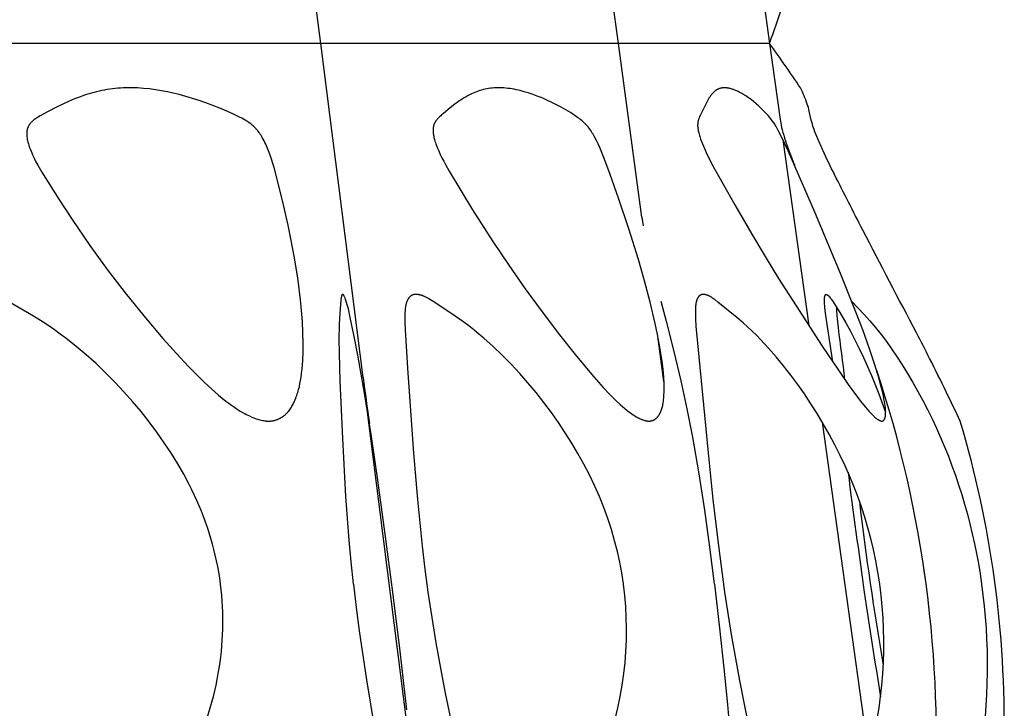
# Model space of a CAD drawing. Header units: millimetres. Extents: x 1250 to 1725, y 0 to 1655.
# Tile 263 of 270: x 1647 to 1684, y 1545 to 1571. Entities that reach past the tile are written whole.
import ezdxf

# ---------------------------------------------------------------- set-up
doc = ezdxf.new("R2010")
doc.units = ezdxf.units.MM
doc.header["$MEASUREMENT"] = 0
doc.layers.add('Crea2D$visibili$tangenti', color=7, linetype='Continuous', true_color=0x000000)

msp = doc.modelspace()

# ---------------------------------------------------------------- linework, layer by layer
at = {"layer": 'Crea2D$visibili$tangenti'}
for p, q in [((1658.398, 1569.947), (1656.852, 1582.164)), ((1669.634, 1569.947), (1668.759, 1576.431)), ((1674.941, 1572.804), (1675.338, 1569.947)), ((1658.398, 1569.947), (1641.973, 1569.947)), ((1659.995, 1557.335), (1658.398, 1569.947)), ((1669.634, 1569.947), (1658.398, 1569.947)), ((1670.519, 1563.385), (1669.634, 1569.947)), ((1675.338, 1569.947), (1669.634, 1569.947)), ((1675.338, 1569.947), (1675.738, 1567.076)), ((1675.844, 1566.307), (1676.821, 1559.291)), ((1670.519, 1563.385), (1670.569, 1563.058)), ((1671.234, 1560.216), (1671.436, 1559.457)), ((1671.355, 1557.187), (1671.125, 1558.892)), ((1661.899, 1542.295), (1660.122, 1556.326)), ((1677.328, 1555.645), (1679.092, 1542.968)), ((1681.171, 1550.029), (1681.239, 1549.545))]:
    msp.add_line(p, q, dxfattribs=at)
for points in [[(1656.424, 1555.685), (1656.443, 1555.685), (1656.462, 1555.686), (1656.481, 1555.687), (1656.501, 1555.688), (1656.52, 1555.69), (1656.539, 1555.692), (1656.558, 1555.695), (1656.577, 1555.698), (1656.597, 1555.701), (1656.616, 1555.705), (1656.634, 1555.709), (1656.653, 1555.714), (1656.672, 1555.719), (1656.691, 1555.725), (1656.709, 1555.731), (1656.728, 1555.737), (1656.746, 1555.744), (1656.764, 1555.751), (1656.782, 1555.758), (1656.8, 1555.766), (1656.818, 1555.774), (1656.835, 1555.782), (1656.853, 1555.791), (1656.87, 1555.8), (1656.887, 1555.81), (1656.904, 1555.82), (1656.92, 1555.83), (1656.937, 1555.84), (1656.953, 1555.851), (1656.969, 1555.862), (1656.985, 1555.873), (1657, 1555.885), (1657.017, 1555.898), (1657.034, 1555.912), (1657.05, 1555.926), (1657.066, 1555.941), (1657.082, 1555.955), (1657.098, 1555.97), (1657.113, 1555.986), (1657.128, 1556.001), (1657.142, 1556.017), (1657.157, 1556.034), (1657.171, 1556.05), (1657.185, 1556.067), (1657.211, 1556.101), (1657.237, 1556.136), (1657.261, 1556.172), (1657.285, 1556.209), (1657.308, 1556.246), (1657.329, 1556.285), (1657.35, 1556.323), (1657.37, 1556.362), (1657.389, 1556.402), (1657.407, 1556.442), (1657.431, 1556.495), (1657.452, 1556.549), (1657.473, 1556.603), (1657.492, 1556.658), (1657.511, 1556.712), (1657.528, 1556.768), (1657.544, 1556.823), (1657.559, 1556.879), (1657.587, 1556.991), (1657.611, 1557.105), (1657.632, 1557.219), (1657.65, 1557.333), (1657.672, 1557.492), (1657.69, 1557.651), (1657.704, 1557.81), (1657.715, 1557.97), (1657.728, 1558.29), (1657.732, 1558.611), (1657.724, 1559.027), (1657.705, 1559.443), (1657.675, 1559.857), (1657.635, 1560.271), (1657.585, 1560.684), (1657.528, 1561.097), (1657.393, 1561.918), (1657.283, 1562.503), (1657.161, 1563.085), (1656.986, 1563.853), (1656.8, 1564.619), (1656.634, 1565.258), (1656.588, 1565.416), (1656.538, 1565.573), (1656.485, 1565.73), (1656.427, 1565.885), (1656.374, 1566.015), (1656.346, 1566.08), (1656.317, 1566.144), (1656.287, 1566.207), (1656.255, 1566.269), (1656.222, 1566.331), (1656.187, 1566.393), (1656.159, 1566.441), (1656.129, 1566.489), (1656.098, 1566.537), (1656.065, 1566.583), (1656.032, 1566.628), (1655.996, 1566.673), (1655.978, 1566.694), (1655.96, 1566.715), (1655.941, 1566.736), (1655.922, 1566.757), (1655.904, 1566.775), (1655.885, 1566.794), (1655.848, 1566.829), (1655.809, 1566.863), (1655.769, 1566.896), (1655.728, 1566.928), (1655.686, 1566.958), (1655.644, 1566.988), (1655.601, 1567.017), (1655.541, 1567.053), (1655.481, 1567.089), (1655.42, 1567.122), (1655.358, 1567.155), (1655.232, 1567.217), (1655.105, 1567.276), (1654.846, 1567.391), (1654.583, 1567.501), (1654.319, 1567.605), (1654.053, 1567.704), (1653.804, 1567.79), (1653.555, 1567.87), (1653.303, 1567.945), (1653.05, 1568.014), (1652.829, 1568.068), (1652.606, 1568.118), (1652.383, 1568.161), (1652.158, 1568.197), (1651.932, 1568.227), (1651.706, 1568.249), (1651.593, 1568.258), (1651.479, 1568.264), (1651.365, 1568.268), (1651.251, 1568.269), (1651.2, 1568.269), (1651.148, 1568.269), (1651.044, 1568.268), (1650.941, 1568.265), (1650.838, 1568.259), (1650.735, 1568.252), (1650.632, 1568.242), (1650.53, 1568.231), (1650.427, 1568.217), (1650.325, 1568.201), (1650.227, 1568.184), (1650.13, 1568.165), (1650.032, 1568.144), (1649.935, 1568.122), (1649.839, 1568.097), (1649.743, 1568.071), (1649.647, 1568.043), (1649.553, 1568.014), (1649.438, 1567.976), (1649.324, 1567.935), (1649.098, 1567.848), (1648.875, 1567.754), (1648.654, 1567.654), (1648.388, 1567.526), (1648.126, 1567.391), (1647.912, 1567.275), (1647.807, 1567.214), (1647.702, 1567.15), (1647.664, 1567.125), (1647.625, 1567.099), (1647.588, 1567.073), (1647.569, 1567.059), (1647.551, 1567.045), (1647.534, 1567.031), (1647.516, 1567.016), (1647.499, 1567.001), (1647.483, 1566.985), (1647.467, 1566.969), (1647.451, 1566.952), (1647.436, 1566.935), (1647.429, 1566.927), (1647.422, 1566.918), (1647.412, 1566.905), (1647.402, 1566.891), (1647.393, 1566.877), (1647.384, 1566.863), (1647.375, 1566.849), (1647.367, 1566.834), (1647.359, 1566.819), (1647.352, 1566.804), (1647.345, 1566.789), (1647.338, 1566.774), (1647.332, 1566.758), (1647.326, 1566.743), (1647.321, 1566.727), (1647.316, 1566.711), (1647.312, 1566.695), (1647.308, 1566.679), (1647.306, 1566.668), (1647.304, 1566.657), (1647.302, 1566.646), (1647.301, 1566.635), (1647.299, 1566.624), (1647.298, 1566.614), (1647.296, 1566.592), (1647.295, 1566.57), (1647.294, 1566.548), (1647.294, 1566.526), (1647.295, 1566.503), (1647.296, 1566.481), (1647.298, 1566.459), (1647.3, 1566.437), (1647.303, 1566.415), (1647.31, 1566.371), (1647.317, 1566.327), (1647.329, 1566.27), (1647.342, 1566.214), (1647.357, 1566.158), (1647.374, 1566.103), (1647.392, 1566.048), (1647.411, 1565.993), (1647.432, 1565.939), (1647.482, 1565.815), (1647.512, 1565.746), (1647.576, 1565.611), (1647.644, 1565.477), (1647.715, 1565.346), (1647.865, 1565.087), (1648.508, 1564.062), (1649.004, 1563.299), (1649.674, 1562.314), (1650.328, 1561.41), (1651.008, 1560.525), (1651.711, 1559.659), (1652.437, 1558.811), (1653.085, 1558.092), (1653.417, 1557.741), (1653.757, 1557.396), (1654.012, 1557.147), (1654.273, 1556.905), (1654.541, 1556.67), (1654.678, 1556.556), (1654.817, 1556.444), (1654.922, 1556.364), (1655.027, 1556.286), (1655.135, 1556.21), (1655.244, 1556.137), (1655.355, 1556.067), (1655.469, 1556), (1655.526, 1555.968), (1655.584, 1555.937), (1655.643, 1555.908), (1655.702, 1555.879), (1655.788, 1555.84), (1655.831, 1555.822), (1655.875, 1555.805), (1655.919, 1555.788), (1655.963, 1555.772), (1656.008, 1555.758), (1656.053, 1555.744), (1656.098, 1555.732), (1656.144, 1555.721), (1656.19, 1555.711), (1656.236, 1555.703), (1656.283, 1555.696), (1656.329, 1555.691), (1656.353, 1555.689), (1656.376, 1555.687), (1656.4, 1555.686)], [(1670.784, 1555.685), (1670.797, 1555.686), (1670.809, 1555.687), (1670.822, 1555.688), (1670.834, 1555.689), (1670.847, 1555.691), (1670.859, 1555.693), (1670.872, 1555.696), (1670.884, 1555.699), (1670.896, 1555.702), (1670.909, 1555.705), (1670.921, 1555.709), (1670.933, 1555.713), (1670.945, 1555.718), (1670.956, 1555.723), (1670.968, 1555.728), (1670.979, 1555.734), (1670.985, 1555.737), (1670.991, 1555.74), (1671.003, 1555.747), (1671.014, 1555.755), (1671.025, 1555.762), (1671.036, 1555.77), (1671.047, 1555.779), (1671.057, 1555.787), (1671.068, 1555.796), (1671.078, 1555.806), (1671.087, 1555.815), (1671.097, 1555.825), (1671.106, 1555.835), (1671.115, 1555.845), (1671.124, 1555.856), (1671.132, 1555.867), (1671.14, 1555.877), (1671.15, 1555.891), (1671.16, 1555.906), (1671.17, 1555.92), (1671.179, 1555.935), (1671.187, 1555.949), (1671.196, 1555.964), (1671.204, 1555.98), (1671.211, 1555.995), (1671.219, 1556.01), (1671.226, 1556.026), (1671.232, 1556.042), (1671.239, 1556.058), (1671.251, 1556.09), (1671.263, 1556.123), (1671.275, 1556.162), (1671.286, 1556.201), (1671.296, 1556.241), (1671.305, 1556.281), (1671.313, 1556.321), (1671.32, 1556.362), (1671.332, 1556.443), (1671.339, 1556.499), (1671.345, 1556.554), (1671.354, 1556.666), (1671.36, 1556.778), (1671.362, 1556.89), (1671.362, 1557.002), (1671.359, 1557.114), (1671.347, 1557.338), (1671.335, 1557.49), (1671.32, 1557.642), (1671.284, 1557.946), (1671.239, 1558.248), (1671.188, 1558.549), (1671.111, 1558.958), (1671.026, 1559.366), (1670.835, 1560.177), (1670.62, 1560.982), (1670.387, 1561.782), (1670.022, 1562.946), (1669.637, 1564.104), (1669.328, 1565), (1669.163, 1565.444), (1668.989, 1565.885), (1668.93, 1566.021), (1668.868, 1566.155), (1668.802, 1566.287), (1668.733, 1566.417), (1668.678, 1566.515), (1668.649, 1566.563), (1668.62, 1566.611), (1668.589, 1566.658), (1668.557, 1566.705), (1668.524, 1566.75), (1668.489, 1566.794), (1668.454, 1566.835), (1668.418, 1566.875), (1668.381, 1566.913), (1668.343, 1566.951), (1668.303, 1566.987), (1668.262, 1567.023), (1668.221, 1567.057), (1668.179, 1567.091), (1668.136, 1567.123), (1668.092, 1567.155), (1668.003, 1567.217), (1667.912, 1567.277), (1667.82, 1567.334), (1667.647, 1567.438), (1667.472, 1567.537), (1667.295, 1567.632), (1667.116, 1567.722), (1666.935, 1567.806), (1666.751, 1567.886), (1666.565, 1567.96), (1666.376, 1568.029), (1666.227, 1568.079), (1666.077, 1568.124), (1665.926, 1568.165), (1665.849, 1568.183), (1665.773, 1568.2), (1665.696, 1568.215), (1665.619, 1568.229), (1665.541, 1568.24), (1665.464, 1568.25), (1665.386, 1568.258), (1665.308, 1568.264), (1665.23, 1568.268), (1665.151, 1568.269), (1665.116, 1568.269), (1665.08, 1568.269), (1665.011, 1568.268), (1664.941, 1568.265), (1664.872, 1568.259), (1664.803, 1568.252), (1664.734, 1568.242), (1664.665, 1568.231), (1664.597, 1568.217), (1664.529, 1568.201), (1664.465, 1568.184), (1664.401, 1568.165), (1664.338, 1568.144), (1664.275, 1568.121), (1664.213, 1568.097), (1664.151, 1568.071), (1664.091, 1568.043), (1664.031, 1568.014), (1663.956, 1567.975), (1663.883, 1567.934), (1663.811, 1567.891), (1663.739, 1567.846), (1663.669, 1567.8), (1663.6, 1567.753), (1663.463, 1567.654), (1663.277, 1567.51), (1663.027, 1567.306), (1662.96, 1567.248), (1662.928, 1567.218), (1662.895, 1567.188), (1662.864, 1567.157), (1662.833, 1567.125), (1662.809, 1567.099), (1662.786, 1567.073), (1662.775, 1567.059), (1662.765, 1567.046), (1662.754, 1567.032), (1662.744, 1567.018), (1662.734, 1567.004), (1662.724, 1566.989), (1662.715, 1566.975), (1662.706, 1566.96), (1662.698, 1566.945), (1662.69, 1566.93), (1662.683, 1566.914), (1662.68, 1566.906), (1662.677, 1566.898), (1662.671, 1566.884), (1662.666, 1566.87), (1662.661, 1566.855), (1662.657, 1566.841), (1662.653, 1566.826), (1662.65, 1566.811), (1662.647, 1566.796), (1662.644, 1566.781), (1662.642, 1566.765), (1662.64, 1566.75), (1662.638, 1566.735), (1662.637, 1566.719), (1662.636, 1566.704), (1662.636, 1566.688), (1662.635, 1566.673), (1662.635, 1566.657), (1662.636, 1566.635), (1662.637, 1566.614), (1662.638, 1566.592), (1662.64, 1566.57), (1662.642, 1566.548), (1662.645, 1566.527), (1662.649, 1566.505), (1662.652, 1566.484), (1662.661, 1566.441), (1662.671, 1566.399), (1662.681, 1566.356), (1662.693, 1566.314), (1662.709, 1566.259), (1662.726, 1566.205), (1662.745, 1566.15), (1662.764, 1566.096), (1662.806, 1565.99), (1662.851, 1565.885), (1662.909, 1565.753), (1662.972, 1565.624), (1663.037, 1565.496), (1663.105, 1565.37), (1663.247, 1565.12), (1664.13, 1563.665), (1664.891, 1562.471), (1665.494, 1561.571), (1666.117, 1560.684), (1666.756, 1559.81), (1667.413, 1558.948), (1668.006, 1558.198), (1668.616, 1557.462), (1669.063, 1556.955), (1669.294, 1556.709), (1669.533, 1556.47), (1669.699, 1556.313), (1669.784, 1556.237), (1669.871, 1556.163), (1669.96, 1556.091), (1670.05, 1556.022), (1670.143, 1555.956), (1670.19, 1555.924), (1670.238, 1555.893), (1670.308, 1555.85), (1670.343, 1555.829), (1670.379, 1555.81), (1670.415, 1555.791), (1670.452, 1555.773), (1670.49, 1555.757), (1670.508, 1555.749), (1670.528, 1555.742), (1670.559, 1555.73), (1670.59, 1555.72), (1670.606, 1555.716), (1670.622, 1555.711), (1670.638, 1555.707), (1670.654, 1555.703), (1670.67, 1555.7), (1670.686, 1555.697), (1670.702, 1555.694), (1670.719, 1555.691), (1670.735, 1555.689), (1670.752, 1555.688), (1670.768, 1555.686)], [(1679.579, 1555.685), (1679.581, 1555.685), (1679.583, 1555.685), (1679.584, 1555.685), (1679.586, 1555.685), (1679.588, 1555.686), (1679.589, 1555.686), (1679.591, 1555.686), (1679.593, 1555.686), (1679.594, 1555.686), (1679.596, 1555.687), (1679.597, 1555.687), (1679.599, 1555.687), (1679.601, 1555.688), (1679.602, 1555.688), (1679.604, 1555.688), (1679.605, 1555.689), (1679.607, 1555.689), (1679.608, 1555.69), (1679.61, 1555.69), (1679.611, 1555.691), (1679.614, 1555.692), (1679.617, 1555.693), (1679.62, 1555.695), (1679.623, 1555.696), (1679.626, 1555.698), (1679.629, 1555.699), (1679.631, 1555.701), (1679.634, 1555.703), (1679.637, 1555.705), (1679.639, 1555.707), (1679.642, 1555.709), (1679.644, 1555.711), (1679.647, 1555.713), (1679.649, 1555.715), (1679.651, 1555.718), (1679.654, 1555.72), (1679.656, 1555.722), (1679.658, 1555.725), (1679.66, 1555.727), (1679.662, 1555.73), (1679.664, 1555.732), (1679.666, 1555.735), (1679.669, 1555.739), (1679.672, 1555.742), (1679.674, 1555.746), (1679.677, 1555.75), (1679.679, 1555.754), (1679.682, 1555.759), (1679.684, 1555.763), (1679.686, 1555.767), (1679.688, 1555.771), (1679.69, 1555.776), (1679.692, 1555.78), (1679.693, 1555.784), (1679.695, 1555.789), (1679.697, 1555.793), (1679.699, 1555.802), (1679.702, 1555.811), (1679.704, 1555.821), (1679.707, 1555.83), (1679.709, 1555.839), (1679.71, 1555.849), (1679.712, 1555.858), (1679.714, 1555.877), (1679.718, 1555.906), (1679.72, 1555.934), (1679.721, 1555.963), (1679.722, 1555.991), (1679.722, 1556.019), (1679.721, 1556.048), (1679.718, 1556.104), (1679.715, 1556.144), (1679.712, 1556.183), (1679.703, 1556.262), (1679.691, 1556.341), (1679.678, 1556.42), (1679.659, 1556.529), (1679.637, 1556.637), (1679.588, 1556.852), (1679.534, 1557.066), (1679.476, 1557.279), (1679.303, 1557.85), (1679.114, 1558.416), (1678.858, 1559.132), (1678.588, 1559.842), (1678.02, 1561.253), (1677.044, 1563.575), (1676.039, 1565.885), (1675.905, 1566.178), (1675.766, 1566.467), (1675.667, 1566.664), (1675.614, 1566.761), (1675.587, 1566.809), (1675.558, 1566.856), (1675.534, 1566.894), (1675.509, 1566.932), (1675.458, 1567.007), (1675.404, 1567.079), (1675.348, 1567.15), (1675.29, 1567.22), (1675.23, 1567.288), (1675.168, 1567.354), (1675.105, 1567.419), (1675.017, 1567.506), (1674.927, 1567.59), (1674.834, 1567.671), (1674.739, 1567.749), (1674.641, 1567.824), (1674.541, 1567.896), (1674.439, 1567.965), (1674.334, 1568.03), (1674.289, 1568.056), (1674.244, 1568.082), (1674.198, 1568.106), (1674.152, 1568.13), (1674.105, 1568.152), (1674.057, 1568.173), (1674.009, 1568.193), (1673.985, 1568.202), (1673.96, 1568.211), (1673.923, 1568.223), (1673.886, 1568.234), (1673.848, 1568.243), (1673.829, 1568.248), (1673.81, 1568.252), (1673.791, 1568.255), (1673.772, 1568.259), (1673.753, 1568.262), (1673.734, 1568.264), (1673.714, 1568.266), (1673.695, 1568.268), (1673.676, 1568.269), (1673.656, 1568.269), (1673.639, 1568.269), (1673.621, 1568.269), (1673.603, 1568.269), (1673.586, 1568.268), (1673.569, 1568.267), (1673.552, 1568.265), (1673.535, 1568.263), (1673.518, 1568.26), (1673.501, 1568.256), (1673.485, 1568.252), (1673.468, 1568.247), (1673.452, 1568.242), (1673.435, 1568.237), (1673.419, 1568.231), (1673.403, 1568.224), (1673.388, 1568.217), (1673.372, 1568.209), (1673.357, 1568.201), (1673.342, 1568.192), (1673.327, 1568.183), (1673.313, 1568.173), (1673.298, 1568.163), (1673.284, 1568.152), (1673.27, 1568.141), (1673.257, 1568.13), (1673.244, 1568.118), (1673.231, 1568.106), (1673.218, 1568.093), (1673.206, 1568.081), (1673.194, 1568.068), (1673.182, 1568.054), (1673.17, 1568.041), (1673.148, 1568.014), (1673.131, 1567.991), (1673.114, 1567.969), (1673.098, 1567.946), (1673.082, 1567.923), (1673.052, 1567.875), (1673.023, 1567.827), (1672.996, 1567.778), (1672.917, 1567.629), (1672.766, 1567.325), (1672.719, 1567.222), (1672.701, 1567.183), (1672.685, 1567.143), (1672.677, 1567.122), (1672.67, 1567.102), (1672.663, 1567.082), (1672.656, 1567.061), (1672.65, 1567.036), (1672.644, 1567.011), (1672.638, 1566.985), (1672.634, 1566.959), (1672.631, 1566.934), (1672.629, 1566.921), (1672.628, 1566.908), (1672.627, 1566.895), (1672.626, 1566.882), (1672.626, 1566.869), (1672.626, 1566.856), (1672.626, 1566.841), (1672.626, 1566.825), (1672.627, 1566.81), (1672.628, 1566.795), (1672.63, 1566.765), (1672.634, 1566.734), (1672.639, 1566.704), (1672.644, 1566.674), (1672.65, 1566.644), (1672.657, 1566.614), (1672.668, 1566.567), (1672.68, 1566.52), (1672.693, 1566.473), (1672.707, 1566.427), (1672.738, 1566.334), (1672.772, 1566.243), (1672.807, 1566.152), (1672.923, 1565.885), (1672.977, 1565.765), (1673.034, 1565.647), (1673.152, 1565.414), (1674.029, 1563.846), (1674.668, 1562.744), (1675.17, 1561.907), (1675.681, 1561.075), (1676.731, 1559.428), (1677.33, 1558.517), (1677.939, 1557.612), (1678.313, 1557.071), (1678.7, 1556.54), (1678.827, 1556.375), (1678.958, 1556.214), (1679.026, 1556.134), (1679.095, 1556.057), (1679.166, 1555.98), (1679.239, 1555.906), (1679.285, 1555.861), (1679.309, 1555.84), (1679.333, 1555.819), (1679.358, 1555.798), (1679.383, 1555.778), (1679.396, 1555.769), (1679.409, 1555.759), (1679.422, 1555.75), (1679.436, 1555.742), (1679.452, 1555.732), (1679.461, 1555.727), (1679.469, 1555.722), (1679.478, 1555.717), (1679.487, 1555.713), (1679.496, 1555.709), (1679.505, 1555.705), (1679.514, 1555.701), (1679.523, 1555.698), (1679.532, 1555.695), (1679.536, 1555.694), (1679.541, 1555.692), (1679.546, 1555.691), (1679.55, 1555.69), (1679.555, 1555.689), (1679.56, 1555.688), (1679.565, 1555.687), (1679.57, 1555.687), (1679.574, 1555.686)]]:
    msp.add_lwpolyline(points, close=True, dxfattribs=at)
for points in [[(1661.642, 1544.78), (1661.391, 1547.003), (1661.117, 1549.223), (1660.831, 1551.415), (1660.549, 1553.462), (1660.306, 1555.104), (1660.042, 1556.742), (1659.792, 1558.173), (1659.656, 1558.886), (1659.509, 1559.597), (1659.437, 1559.92), (1659.395, 1560.08), (1659.373, 1560.16), (1659.348, 1560.239), (1659.334, 1560.281), (1659.32, 1560.322), (1659.312, 1560.343), (1659.303, 1560.363), (1659.295, 1560.383), (1659.285, 1560.402), (1659.279, 1560.415), (1659.275, 1560.421), (1659.272, 1560.427), (1659.268, 1560.433), (1659.264, 1560.439), (1659.262, 1560.442), (1659.26, 1560.445), (1659.258, 1560.448), (1659.256, 1560.45), (1659.253, 1560.453), (1659.252, 1560.455), (1659.251, 1560.456), (1659.249, 1560.458), (1659.248, 1560.459), (1659.246, 1560.461), (1659.246, 1560.461), (1659.245, 1560.462), (1659.244, 1560.463), (1659.243, 1560.463), (1659.242, 1560.464), (1659.242, 1560.464), (1659.241, 1560.465), (1659.24, 1560.465), (1659.239, 1560.466), (1659.238, 1560.466), (1659.237, 1560.467), (1659.236, 1560.467), (1659.236, 1560.468), (1659.235, 1560.468), (1659.234, 1560.469), (1659.233, 1560.469), (1659.232, 1560.469), (1659.231, 1560.47), (1659.231, 1560.47), (1659.23, 1560.47), (1659.23, 1560.47), (1659.229, 1560.47), (1659.229, 1560.47), (1659.229, 1560.47), (1659.228, 1560.47), (1659.228, 1560.47), (1659.227, 1560.47), (1659.227, 1560.47), (1659.227, 1560.47), (1659.226, 1560.47), (1659.226, 1560.47), (1659.225, 1560.47), (1659.225, 1560.47), (1659.225, 1560.47), (1659.224, 1560.47), (1659.224, 1560.47), (1659.224, 1560.47), (1659.223, 1560.47), (1659.223, 1560.47), (1659.222, 1560.47), (1659.222, 1560.47), (1659.222, 1560.47), (1659.221, 1560.47), (1659.221, 1560.47), (1659.221, 1560.47), (1659.22, 1560.47), (1659.219, 1560.469), (1659.219, 1560.469), (1659.218, 1560.469), (1659.217, 1560.469), (1659.216, 1560.468), (1659.216, 1560.468), (1659.215, 1560.467), (1659.214, 1560.467), (1659.214, 1560.467), (1659.213, 1560.466), (1659.212, 1560.466), (1659.212, 1560.465), (1659.211, 1560.465), (1659.21, 1560.464), (1659.21, 1560.464), (1659.209, 1560.463), (1659.208, 1560.463), (1659.208, 1560.462), (1659.207, 1560.461), (1659.206, 1560.461), (1659.205, 1560.46), (1659.204, 1560.459), (1659.203, 1560.458), (1659.203, 1560.457), (1659.202, 1560.456), (1659.201, 1560.455), (1659.2, 1560.454), (1659.2, 1560.453), (1659.199, 1560.452), (1659.198, 1560.451), (1659.198, 1560.45), (1659.197, 1560.449), (1659.196, 1560.446), (1659.195, 1560.444), (1659.194, 1560.442), (1659.193, 1560.44), (1659.192, 1560.437), (1659.19, 1560.432), (1659.188, 1560.428), (1659.185, 1560.419), (1659.183, 1560.41), (1659.178, 1560.392), (1659.174, 1560.375), (1659.17, 1560.357), (1659.167, 1560.339), (1659.164, 1560.321), (1659.159, 1560.284), (1659.156, 1560.251), (1659.109, 1559.582), (1659.095, 1559.303), (1659.083, 1558.78), (1659.086, 1558.257), (1659.118, 1557.212), (1659.212, 1555.025), (1659.336, 1552.839), (1659.461, 1551.19), (1659.537, 1550.367), (1659.625, 1549.545), (1659.628, 1549.524), (1659.731, 1548.648), (1659.846, 1547.773), (1660.118, 1545.92), (1660.435, 1544.001)], [(1669.514, 1544.43), (1669.615, 1544.857), (1669.703, 1545.286), (1669.778, 1545.717), (1669.84, 1546.15), (1669.885, 1546.571), (1669.918, 1546.992), (1669.937, 1547.415), (1669.942, 1547.838), (1669.933, 1548.26), (1669.911, 1548.683), (1669.875, 1549.104), (1669.825, 1549.524), (1669.822, 1549.545), (1669.76, 1549.953), (1669.684, 1550.359), (1669.594, 1550.763), (1669.492, 1551.163), (1669.369, 1551.589), (1669.232, 1552.011), (1669.08, 1552.428), (1668.916, 1552.839), (1668.733, 1553.254), (1668.537, 1553.663), (1668.329, 1554.065), (1668.108, 1554.461), (1667.872, 1554.858), (1667.625, 1555.248), (1667.368, 1555.631), (1667.102, 1556.008), (1666.817, 1556.389), (1666.523, 1556.762), (1666.219, 1557.128), (1665.906, 1557.485), (1665.582, 1557.833), (1665.248, 1558.171), (1664.904, 1558.499), (1664.55, 1558.816), (1664.365, 1558.974), (1664.177, 1559.128), (1663.986, 1559.278), (1663.792, 1559.423), (1663.47, 1559.648), (1662.659, 1560.192), (1662.515, 1560.282), (1662.467, 1560.311), (1662.417, 1560.338), (1662.367, 1560.364), (1662.342, 1560.376), (1662.316, 1560.387), (1662.29, 1560.399), (1662.264, 1560.409), (1662.228, 1560.423), (1662.21, 1560.429), (1662.192, 1560.435), (1662.173, 1560.441), (1662.155, 1560.446), (1662.136, 1560.451), (1662.117, 1560.455), (1662.099, 1560.459), (1662.08, 1560.462), (1662.061, 1560.465), (1662.042, 1560.467), (1662.023, 1560.469), (1662.004, 1560.47), (1661.985, 1560.47), (1661.975, 1560.47), (1661.966, 1560.47), (1661.958, 1560.469), (1661.951, 1560.469), (1661.944, 1560.468), (1661.936, 1560.468), (1661.929, 1560.467), (1661.922, 1560.465), (1661.915, 1560.464), (1661.907, 1560.462), (1661.9, 1560.461), (1661.893, 1560.459), (1661.886, 1560.457), (1661.879, 1560.454), (1661.872, 1560.452), (1661.866, 1560.449), (1661.859, 1560.446), (1661.852, 1560.443), (1661.845, 1560.44), (1661.839, 1560.437), (1661.832, 1560.434), (1661.826, 1560.43), (1661.819, 1560.426), (1661.813, 1560.422), (1661.807, 1560.418), (1661.801, 1560.414), (1661.795, 1560.41), (1661.789, 1560.406), (1661.783, 1560.401), (1661.777, 1560.397), (1661.772, 1560.392), (1661.766, 1560.387), (1661.761, 1560.382), (1661.756, 1560.377), (1661.749, 1560.371), (1661.743, 1560.365), (1661.738, 1560.359), (1661.732, 1560.352), (1661.726, 1560.345), (1661.721, 1560.339), (1661.716, 1560.332), (1661.711, 1560.325), (1661.706, 1560.318), (1661.701, 1560.311), (1661.696, 1560.304), (1661.692, 1560.296), (1661.687, 1560.289), (1661.683, 1560.282), (1661.675, 1560.266), (1661.667, 1560.251), (1661.66, 1560.235), (1661.653, 1560.219), (1661.646, 1560.203), (1661.64, 1560.186), (1661.634, 1560.17), (1661.629, 1560.153), (1661.624, 1560.137), (1661.618, 1560.114), (1661.612, 1560.092), (1661.607, 1560.069), (1661.602, 1560.046), (1661.598, 1560.024), (1661.594, 1560.001), (1661.587, 1559.955), (1661.582, 1559.909), (1661.578, 1559.863), (1661.571, 1559.771), (1661.566, 1559.647), (1661.564, 1559.522), (1661.565, 1559.424), (1661.578, 1559.129), (1661.667, 1557.679), (1661.902, 1554.475), (1662.046, 1552.721), (1662.221, 1550.97), (1662.325, 1550.096), (1662.443, 1549.223), (1662.585, 1548.267), (1662.742, 1547.312), (1662.913, 1546.361), (1663.095, 1545.412), (1663.452, 1543.676)], [(1679.406, 1544.429), (1679.474, 1544.857), (1679.533, 1545.287), (1679.58, 1545.717), (1679.616, 1546.149), (1679.64, 1546.571), (1679.653, 1546.994), (1679.655, 1547.417), (1679.646, 1547.839), (1679.626, 1548.262), (1679.595, 1548.684), (1679.553, 1549.104), (1679.501, 1549.524), (1679.498, 1549.545), (1679.431, 1549.976), (1679.353, 1550.405), (1679.263, 1550.832), (1679.161, 1551.256), (1679.054, 1551.657), (1678.936, 1552.054), (1678.809, 1552.449), (1678.671, 1552.839), (1678.521, 1553.232), (1678.361, 1553.62), (1678.191, 1554.003), (1678.011, 1554.383), (1677.806, 1554.788), (1677.591, 1555.188), (1677.367, 1555.582), (1677.133, 1555.972), (1676.898, 1556.343), (1676.654, 1556.71), (1676.402, 1557.07), (1676.141, 1557.424), (1675.871, 1557.77), (1675.591, 1558.109), (1675.302, 1558.44), (1675.002, 1558.762), (1674.842, 1558.926), (1674.679, 1559.087), (1674.513, 1559.245), (1674.344, 1559.4), (1674.111, 1559.601), (1673.392, 1560.182), (1673.271, 1560.275), (1673.23, 1560.305), (1673.188, 1560.334), (1673.167, 1560.348), (1673.145, 1560.361), (1673.123, 1560.374), (1673.101, 1560.386), (1673.078, 1560.398), (1673.055, 1560.41), (1673.041, 1560.416), (1673.027, 1560.423), (1673.012, 1560.429), (1672.998, 1560.435), (1672.983, 1560.44), (1672.968, 1560.445), (1672.953, 1560.45), (1672.938, 1560.454), (1672.923, 1560.458), (1672.908, 1560.461), (1672.893, 1560.464), (1672.885, 1560.465), (1672.877, 1560.466), (1672.87, 1560.467), (1672.862, 1560.468), (1672.854, 1560.469), (1672.847, 1560.469), (1672.839, 1560.47), (1672.831, 1560.47), (1672.824, 1560.47), (1672.816, 1560.47), (1672.813, 1560.47), (1672.81, 1560.469), (1672.807, 1560.469), (1672.804, 1560.469), (1672.801, 1560.469), (1672.798, 1560.468), (1672.796, 1560.468), (1672.793, 1560.468), (1672.79, 1560.467), (1672.787, 1560.467), (1672.782, 1560.466), (1672.776, 1560.464), (1672.771, 1560.463), (1672.765, 1560.461), (1672.76, 1560.459), (1672.755, 1560.457), (1672.75, 1560.455), (1672.745, 1560.453), (1672.74, 1560.45), (1672.735, 1560.447), (1672.73, 1560.445), (1672.725, 1560.442), (1672.72, 1560.439), (1672.716, 1560.436), (1672.711, 1560.432), (1672.706, 1560.429), (1672.702, 1560.425), (1672.698, 1560.422), (1672.693, 1560.418), (1672.689, 1560.414), (1672.685, 1560.41), (1672.681, 1560.406), (1672.677, 1560.402), (1672.673, 1560.398), (1672.669, 1560.394), (1672.666, 1560.39), (1672.662, 1560.385), (1672.657, 1560.379), (1672.652, 1560.373), (1672.648, 1560.367), (1672.644, 1560.361), (1672.639, 1560.354), (1672.635, 1560.348), (1672.631, 1560.341), (1672.627, 1560.335), (1672.624, 1560.328), (1672.62, 1560.321), (1672.617, 1560.314), (1672.613, 1560.308), (1672.607, 1560.294), (1672.601, 1560.279), (1672.596, 1560.265), (1672.591, 1560.25), (1672.586, 1560.235), (1672.582, 1560.22), (1672.578, 1560.205), (1672.574, 1560.19), (1672.568, 1560.16), (1672.563, 1560.139), (1672.56, 1560.118), (1672.554, 1560.076), (1672.549, 1560.034), (1672.545, 1559.992), (1672.543, 1559.95), (1672.541, 1559.908), (1672.539, 1559.823), (1672.541, 1559.686), (1672.546, 1559.548), (1672.563, 1559.273), (1672.621, 1558.625), (1673.025, 1554.482), (1673.204, 1552.73), (1673.407, 1550.975), (1673.644, 1549.223), (1673.895, 1547.63), (1674.205, 1545.886), (1675.262, 1540.532)], [(1677.73, 1557.919), (1677.468, 1559.672), (1677.433, 1559.961), (1677.424, 1560.055), (1677.42, 1560.102), (1677.418, 1560.149), (1677.416, 1560.196), (1677.416, 1560.243), (1677.417, 1560.29), (1677.418, 1560.314), (1677.419, 1560.337), (1677.421, 1560.361), (1677.423, 1560.373), (1677.424, 1560.379), (1677.424, 1560.384), (1677.426, 1560.39), (1677.427, 1560.396), (1677.428, 1560.402), (1677.43, 1560.407), (1677.431, 1560.413), (1677.433, 1560.419), (1677.435, 1560.424), (1677.437, 1560.43), (1677.439, 1560.433), (1677.44, 1560.437), (1677.442, 1560.44), (1677.442, 1560.441), (1677.443, 1560.443), (1677.444, 1560.445), (1677.445, 1560.446), (1677.446, 1560.448), (1677.447, 1560.449), (1677.448, 1560.451), (1677.449, 1560.452), (1677.45, 1560.453), (1677.451, 1560.455), (1677.452, 1560.456), (1677.453, 1560.457), (1677.455, 1560.458), (1677.455, 1560.459), (1677.456, 1560.46), (1677.457, 1560.46), (1677.457, 1560.461), (1677.458, 1560.461), (1677.459, 1560.462), (1677.459, 1560.462), (1677.46, 1560.463), (1677.461, 1560.463), (1677.461, 1560.464), (1677.462, 1560.464), (1677.463, 1560.465), (1677.464, 1560.465), (1677.464, 1560.466), (1677.465, 1560.466), (1677.466, 1560.466), (1677.467, 1560.467), (1677.467, 1560.467), (1677.468, 1560.468), (1677.469, 1560.468), (1677.47, 1560.468), (1677.471, 1560.469), (1677.472, 1560.469), (1677.472, 1560.469), (1677.473, 1560.469), (1677.474, 1560.47), (1677.476, 1560.47), (1677.478, 1560.47), (1677.479, 1560.47), (1677.481, 1560.47), (1677.482, 1560.47), (1677.484, 1560.47), (1677.486, 1560.47), (1677.487, 1560.47), (1677.489, 1560.47), (1677.49, 1560.47), (1677.492, 1560.469), (1677.493, 1560.469), (1677.495, 1560.469), (1677.496, 1560.468), (1677.498, 1560.468), (1677.499, 1560.467), (1677.501, 1560.467), (1677.502, 1560.466), (1677.504, 1560.466), (1677.505, 1560.465), (1677.507, 1560.464), (1677.508, 1560.464), (1677.511, 1560.462), (1677.514, 1560.461), (1677.516, 1560.459), (1677.519, 1560.458), (1677.522, 1560.456), (1677.526, 1560.453), (1677.53, 1560.45), (1677.534, 1560.447), (1677.538, 1560.444), (1677.542, 1560.441), (1677.546, 1560.438), (1677.55, 1560.434), (1677.554, 1560.431), (1677.561, 1560.424), (1677.568, 1560.417), (1677.582, 1560.402), (1677.594, 1560.388), (1677.606, 1560.374), (1677.629, 1560.345), (1677.651, 1560.315), (1677.672, 1560.285), (1677.713, 1560.223), (1677.989, 1559.781), (1678.219, 1559.397), (1678.395, 1559.08), (1678.561, 1558.759), (1678.726, 1558.425), (1678.885, 1558.088), (1679.185, 1557.407), (1679.464, 1556.716), (1679.722, 1556.018)], [(1654.094, 1544.431), (1654.224, 1544.855), (1654.34, 1545.283), (1654.392, 1545.499), (1654.441, 1545.715), (1654.486, 1545.932), (1654.526, 1546.15), (1654.561, 1546.359), (1654.592, 1546.569), (1654.619, 1546.779), (1654.643, 1546.989), (1654.662, 1547.2), (1654.678, 1547.411), (1654.689, 1547.622), (1654.697, 1547.834), (1654.701, 1548.046), (1654.7, 1548.257), (1654.696, 1548.469), (1654.688, 1548.681), (1654.675, 1548.892), (1654.659, 1549.103), (1654.638, 1549.314), (1654.613, 1549.524), (1654.61, 1549.545), (1654.58, 1549.762), (1654.545, 1549.978), (1654.506, 1550.193), (1654.463, 1550.408), (1654.415, 1550.621), (1654.363, 1550.834), (1654.306, 1551.045), (1654.246, 1551.256), (1654.182, 1551.464), (1654.115, 1551.671), (1654.044, 1551.876), (1653.968, 1552.081), (1653.89, 1552.283), (1653.807, 1552.485), (1653.721, 1552.685), (1653.631, 1552.883), (1653.534, 1553.086), (1653.433, 1553.288), (1653.222, 1553.686), (1652.997, 1554.077), (1652.759, 1554.461), (1652.489, 1554.869), (1652.207, 1555.268), (1651.914, 1555.66), (1651.609, 1556.043), (1651.29, 1556.424), (1650.961, 1556.796), (1650.621, 1557.159), (1650.272, 1557.512), (1649.912, 1557.855), (1649.542, 1558.187), (1649.163, 1558.507), (1648.773, 1558.816), (1648.562, 1558.974), (1648.349, 1559.128), (1648.132, 1559.278), (1647.912, 1559.422), (1647.546, 1559.649), (1646.621, 1560.194)], [(1678.445, 1560.204), (1678.901, 1559.722), (1679.123, 1559.476), (1679.339, 1559.224), (1679.55, 1558.961), (1679.753, 1558.692), (1679.949, 1558.417), (1680.138, 1558.138), (1680.35, 1557.812), (1680.554, 1557.482), (1680.753, 1557.148), (1680.944, 1556.809), (1681.128, 1556.467), (1681.306, 1556.122), (1681.478, 1555.773), (1681.642, 1555.421), (1681.798, 1555.07), (1681.948, 1554.717), (1682.091, 1554.361), (1682.227, 1554.002), (1682.357, 1553.641), (1682.48, 1553.278), (1682.597, 1552.912), (1682.707, 1552.545), (1682.81, 1552.175), (1682.907, 1551.804), (1682.996, 1551.431), (1683.079, 1551.057), (1683.156, 1550.681), (1683.225, 1550.303), (1683.287, 1549.924), (1683.342, 1549.545), (1683.345, 1549.524), (1683.399, 1549.111), (1683.445, 1548.698), (1683.482, 1548.284), (1683.513, 1547.869), (1683.536, 1547.453), (1683.551, 1547.035), (1683.559, 1546.618), (1683.559, 1546.201), (1683.55, 1545.782), (1683.534, 1545.363), (1683.51, 1544.944), (1683.478, 1544.526)], [(1671.436, 1559.457), (1671.73, 1558.314), (1671.993, 1557.211), (1672.223, 1556.147), (1672.431, 1555.079), (1672.669, 1553.701), (1672.881, 1552.318), (1673.073, 1550.932), (1673.253, 1549.545), (1673.256, 1549.524), (1673.454, 1547.87), (1673.62, 1546.351), (1673.753, 1544.987), (1673.865, 1543.62), (1673.935, 1542.579), (1673.993, 1541.537), (1674.17, 1537.335), (1674.18, 1537.153), (1674.184, 1537.111), (1674.186, 1537.09), (1674.189, 1537.07)]]:
    msp.add_lwpolyline(points, dxfattribs=at)
for centre, radius, start, end in [((1622.515, 1589.287), 56.252, 339.8901, 341.8223), ((1629.887, 1536.983), 56.146, 33.8644, 35.9515), ((1752.802, 1569.279), 93.572, 187.33376, 188.40357), ((1637.473, 1543.682), 44.167, 356.6655, 18.3591), ((1644.253, 1544.279), 39.951, 359.0145, 16.5899), ((2002.323, 1595.432), 326.689, 187.32973, 188.1314), ((1794.183, 1566.33), 116.256, 186.74947, 189.8327), ((1943.942, 1588.26), 267.883, 188.37918, 189.23503)]:
    msp.add_arc(centre, radius, start, end, dxfattribs=at)
for points, knots in [([(1682.541, 1555.685), (1682.368, 1556.058), (1681.985, 1556.849), (1681.435, 1557.959), (1680.381, 1559.992), (1679.16, 1562.293), (1677.999, 1564.59), (1677.499, 1565.584), (1677.364, 1565.885), (1677.294, 1566.035), (1677.175, 1566.305), (1677.032, 1566.657), (1676.918, 1567.006), (1676.862, 1567.332), (1676.73, 1567.781), (1676.607, 1568.07), (1676.508, 1568.269)], [0, 0, 0, 0, 1.231727, 2.636378, 3.717798, 8.101984, 10.450252, 11.438809, 11.438809, 11.438809, 11.937507, 12.322458, 12.578404, 13.038432, 13.312554, 13.979512, 13.979512, 13.979512, 13.979512]), ([(1675.738, 1567.076), (1675.761, 1566.904), (1675.811, 1566.677), (1675.983, 1566.133), (1676.086, 1565.848), (1676.251, 1565.435), (1676.27, 1565.389), (1676.29, 1565.341)], [0, 0, 0, 0, 3.682625, 3.682625, 6.387678, 6.387678, 6.722533, 6.722533, 6.722533, 6.722533]), ([(1678.188, 1557.248), (1678.11, 1557.901), (1677.998, 1558.706), (1677.898, 1559.61), (1677.881, 1559.862), (1677.879, 1559.959)], [0, 0, 0, 0, 1.97132, 2.437117, 2.728671, 2.728671, 2.728671, 2.728671])]:
    msp.add_open_spline(points, degree=3, knots=knots, dxfattribs=at)

doc.saveas('drawing.dxf')
